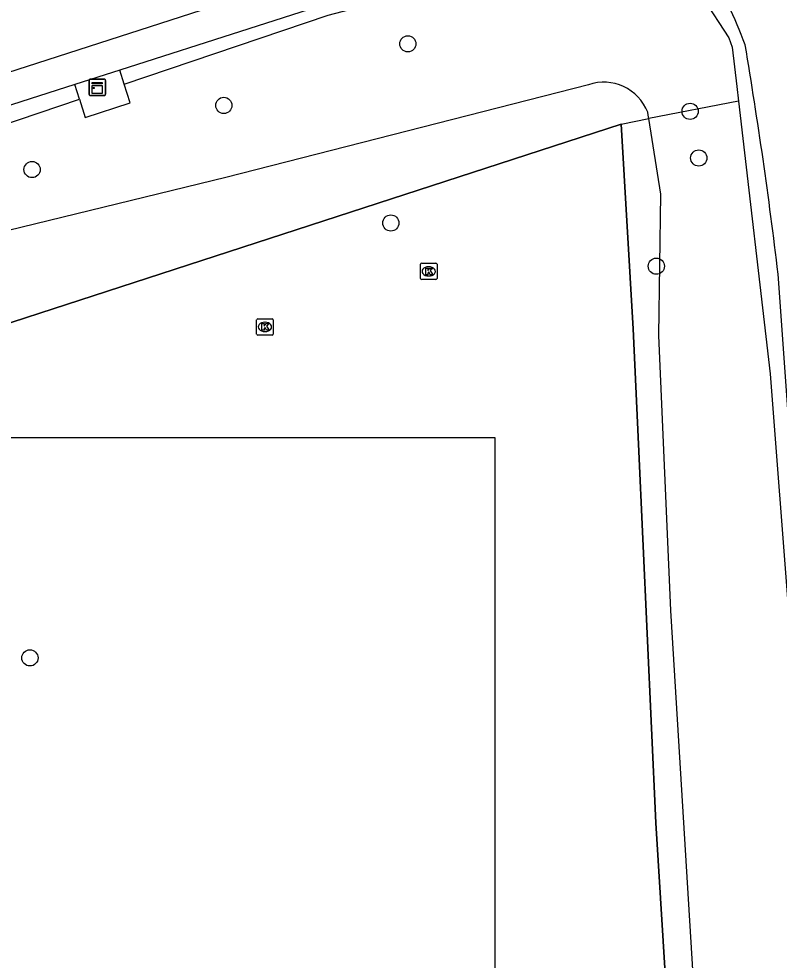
# Model space of a CAD drawing. Extents: x 160732 to 162105, y 387428 to 388479.
# Drawn here: x 161899.9 to 161945.7, y 388329 to 388385.8 of the extents above; entities that cross this region are included whole.
import ezdxf

# ---------------------------------------------------------------- set-up
doc = ezdxf.new("R2010")
doc.units = 0
for name, color, linetype in [('IMGEO_Berm_groen', 7, 'Continuous'), ('IMGEO_Boom', 7, 'Continuous'), ('IMGEO_Fietspad_gesloten', 7, 'Continuous'), ('IMGEO_Gemengd_bos', 7, 'Continuous'), ('IMGEO_Groenvoorziening', 7, 'Continuous'), ('IMGEO_Hek', 7, 'Continuous'), ('IMGEO_Kast', 7, 'Continuous'), ('IMGEO_Kolk', 7, 'Continuous'), ('IMGEO_Pand', 7, 'Continuous'), ('IMGEO_Voetpad_open', 7, 'Continuous')]:
    doc.layers.add(name, color=color, linetype=linetype)

msp = doc.modelspace()

# ---------------------------------------------------------------- linework, layer by layer
at = {"layer": 'IMGEO_Berm_groen'}
for points in [[(161906.222, 388381.856), (161918.52, 388386.019), (161924.764, 388387.672), (161926.143, 388387.864), (161939.604, 388387.474), (161941.149, 388387.045), (161942.694, 388384.649), (161942.906, 388384.089), (161943.183, 388381.707), (161943.287, 388380.816)], [(161943.287, 388380.816), (161945.202, 388364.37), (161947.471, 388334.855), (161947.76, 388326.918), (161948.454, 388320.701), (161950.795, 388311.139), (161953.049, 388304.635), (161957.259, 388295.42)]]:
    msp.add_lwpolyline(points, dxfattribs=at)
at = {"layer": 'IMGEO_Boom'}
for centre in [(161923.337, 388384.283), (161912.232, 388380.566), (161940.368, 388380.207), (161940.888, 388377.393), (161900.663, 388376.695), (161922.31, 388373.468), (161938.327, 388370.859), (161900.533, 388347.218)]:
    msp.add_circle(centre, 0.489, dxfattribs=at)
at = {"layer": 'IMGEO_Fietspad_gesloten'}
for points in [[(161932.495, 388393.294), (161868.221, 388372.548), (161866.487, 388371.983)], [(161948.4, 388332.44), (161945.678, 388370.387)]]:
    msp.add_lwpolyline(points, dxfattribs=at)
for centre, radius, start, end in [((161921.023, 388375.916), 24.142, 20.1426, 32.4942), ((161662.086, 388336.704), 285.585, 6.77342, 9.57949)]:
    msp.add_arc(centre, radius, start, end, dxfattribs=at)
at = {"layer": 'IMGEO_Gemengd_bos'}
for points in [[(161936.204, 388379.438), (161937.868, 388379.77)], [(161957.259, 388295.42), (161949.69, 388291.962), (161947.741, 388296.147), (161946.252, 388299.983), (161942.95, 388310.223), (161941.999, 388315.13), (161940.747, 388324.794), (161939.209, 388350.082), (161938.479, 388366.676), (161938.609, 388375.213), (161937.868, 388379.77)], [(161984.458, 388247.745), (161981.577, 388250), (161976.81, 388254.182), (161968.197, 388262.741), (161959.96, 388271.989), (161957.052, 388275.884), (161954.731, 388279.426), (161949.967, 388287.616), (161948.732, 388290.149), (161945.146, 388298.931), (161941.647, 388309.911), (161940.511, 388314.808), (161939.644, 388319.401), (161939.033, 388325.572), (161938.298, 388337.268), (161937.257, 388360.112), (161936.939, 388367.077), (161936.204, 388379.438)]]:
    msp.add_lwpolyline(points, dxfattribs=at)
at = {"layer": 'IMGEO_Groenvoorziening'}
for points in [[(161934.234, 388381.812), (161912.346, 388376.22), (161886.85, 388370.001), (161874.452, 388366.391), (161872.046, 388365.503), (161869.141, 388363.897), (161866.804, 388363.043), (161867.879, 388364.984), (161870.252, 388367.698)], [(161874.32, 388370.462), (161881.474, 388373.479), (161903.521, 388380.942)], [(161943.287, 388380.816), (161937.868, 388379.77)], [(161937.868, 388379.77), (161937.836, 388379.969), (161937.807, 388380.15)], [(161936.204, 388379.438), (161865.17, 388356.335)]]:
    msp.add_lwpolyline(points, dxfattribs=at)
msp.add_arc((161935.16, 388379.131), 2.836, 21.05, 109.0585, dxfattribs=at)
at = {"layer": 'IMGEO_Hek'}
for points in [[(161865.17, 388356.335), (161936.204, 388379.438)], [(161936.204, 388379.438), (161936.939, 388367.077), (161937.257, 388360.112)], [(161937.257, 388360.112), (161938.298, 388337.268), (161939.033, 388325.572), (161939.644, 388319.401), (161940.511, 388314.808), (161941.647, 388309.911), (161945.146, 388298.931), (161948.732, 388290.149), (161949.967, 388287.616), (161954.731, 388279.426), (161957.052, 388275.884), (161959.96, 388271.989), (161968.197, 388262.741), (161976.81, 388254.182), (161981.577, 388250), (161997.585, 388237.474), (162000, 388235.585), (162012.967, 388225.713), (162020.598, 388220.164), (162027.938, 388214.475)]]:
    msp.add_lwpolyline(points, dxfattribs=at)
at = {"layer": 'IMGEO_Kast'}
for p, q in [((161904.099, 388381.23), (161904.099, 388382.071)), ((161904.099, 388382.071), (161904.099, 388381.23)), ((161904.174, 388382.155), (161905.015, 388382.155)), ((161905.015, 388382.155), (161904.174, 388382.155)), ((161905.099, 388382.08), (161905.099, 388381.239)), ((161905.099, 388381.239), (161905.099, 388382.08)), ((161905.024, 388381.155), (161904.183, 388381.155)), ((161904.183, 388381.155), (161905.024, 388381.155))]:
    msp.add_line(p, q, dxfattribs=at)
for points in [[(161904.294, 388381.945), (161904.894, 388381.945), (161904.894, 388381.86), (161904.294, 388381.86), (161904.294, 388381.945)], [(161904.294, 388381.77), (161904.894, 388381.77), (161904.894, 388381.281), (161904.294, 388381.281), (161904.294, 388381.77)]]:
    msp.add_lwpolyline(points, dxfattribs=at)
msp.add_circle((161904.378, 388381.619), 0.0377, dxfattribs=at)
for centre, start, end in [((161904.177, 388382.077), 92.4484, 184.2845), ((161904.177, 388382.077), 92.4484, 184.2845), ((161905.021, 388382.077), 2.4484, 94.2845), ((161905.021, 388382.077), 2.4484, 94.2845), ((161904.177, 388381.233), 182.4484, 274.2845), ((161904.177, 388381.233), 182.4484, 274.2845), ((161905.021, 388381.233), 272.4484, 4.2845), ((161905.021, 388381.233), 272.4484, 4.2845)]:
    msp.add_arc(centre, 0.0779, start, end, dxfattribs=at)
at = {"layer": 'IMGEO_Kolk'}
for p, q in [((161924.171, 388371.049), (161925.023, 388371.049)), ((161924.096, 388370.123), (161924.096, 388370.975)), ((161924.584, 388370.829), (161924.609, 388370.829)), ((161925.097, 388370.975), (161925.097, 388370.123)), ((161925.023, 388370.049), (161924.171, 388370.049)), ((161924.607, 388370.269), (161924.582, 388370.269)), ((161914.214, 388366.767), (161914.214, 388367.619)), ((161914.289, 388367.693), (161915.141, 388367.693)), ((161915.215, 388367.619), (161915.215, 388366.767)), ((161914.702, 388367.473), (161914.727, 388367.473)), ((161915.141, 388366.693), (161914.289, 388366.693)), ((161914.725, 388366.913), (161914.7, 388366.913))]:
    msp.add_line(p, q, dxfattribs=at)
for points in [[(161924.171, 388371.049), (161925.023, 388371.049)], [(161924.096, 388370.123), (161924.096, 388370.975)], [(161924.417, 388370.749), (161924.54, 388370.749), (161924.54, 388370.598), (161924.67, 388370.749), (161924.834, 388370.749), (161924.688, 388370.598), (161924.841, 388370.349), (161924.689, 388370.349), (161924.604, 388370.513), (161924.54, 388370.446), (161924.54, 388370.349), (161924.417, 388370.349), (161924.417, 388370.749)], [(161925.097, 388370.975), (161925.097, 388370.123)], [(161925.023, 388370.049), (161924.171, 388370.049)], [(161914.214, 388366.767), (161914.214, 388367.619)], [(161914.289, 388367.693), (161915.141, 388367.693)], [(161915.215, 388367.619), (161915.215, 388366.767)], [(161914.535, 388367.393), (161914.658, 388367.393), (161914.658, 388367.242), (161914.788, 388367.393), (161914.952, 388367.393), (161914.806, 388367.242), (161914.959, 388366.993), (161914.807, 388366.993), (161914.722, 388367.157), (161914.658, 388367.09), (161914.658, 388366.993), (161914.535, 388366.993), (161914.535, 388367.393)], [(161915.141, 388366.693), (161914.289, 388366.693)]]:
    msp.add_lwpolyline(points, dxfattribs=at)
for centre, start, end in [((161924.173, 388370.973), 91.552, 178.448), ((161924.173, 388370.973), 91.552, 178.448), ((161925.021, 388370.973), 1.552, 88.448), ((161925.021, 388370.973), 1.552, 88.448), ((161924.173, 388370.125), 181.552, 268.448), ((161924.173, 388370.125), 181.552, 268.448), ((161925.021, 388370.125), 271.552, 358.448), ((161925.021, 388370.125), 271.552, 358.448), ((161914.291, 388367.617), 91.552, 178.448), ((161914.291, 388367.617), 91.552, 178.448), ((161915.139, 388367.617), 1.552, 88.448), ((161915.139, 388367.617), 1.552, 88.448), ((161914.291, 388366.769), 181.552, 268.448), ((161914.291, 388366.769), 181.552, 268.448), ((161915.139, 388366.769), 271.552, 358.448), ((161915.139, 388366.769), 271.552, 358.448)]:
    msp.add_arc(centre, 0.0765, start, end, dxfattribs=at)
for centre, major_axis, ratio, start_param, end_param in [((161924.583, 388370.549), (-0.387, 0.002), 0.722429, 4.712389, 7.853982), ((161924.608, 388370.549), (-0.39, 0.002), 0.717154, 1.570796, 4.712389), ((161914.701, 388367.193), (-0.387, 0.002), 0.722429, 4.712389, 7.853982), ((161914.726, 388367.193), (-0.39, 0.002), 0.717154, 1.570796, 4.712389)]:
    msp.add_ellipse(centre, major_axis=major_axis, ratio=ratio, start_param=start_param, end_param=end_param, dxfattribs=at)
at = {"layer": 'IMGEO_Pand'}
msp.add_lwpolyline([(161916.367, 388292.285), (161916.37, 388287.888), (161918.97, 388287.889), (161918.972, 388283.313), (161916.372, 388283.312), (161916.372, 388283.102), (161916.166, 388283.102), (161916.163, 388278.65), (161925.794, 388278.663), (161925.793, 388224.84), (161916.126, 388224.847), (161876.452, 388224.875), (161876.476, 388278.916), (161906.753, 388278.911), (161906.758, 388283.052), (161906.769, 388292.317), (161895.791, 388292.33), (161895.815, 388360.514), (161928.587, 388360.52), (161928.611, 388292.292), (161916.367, 388292.285)], dxfattribs=at)
at = {"layer": 'IMGEO_Voetpad_open'}
for points in [[(161932.554, 388391.311), (161929.307, 388390.191), (161905.959, 388382.7)], [(161905.959, 388382.7), (161903.248, 388381.83)], [(161906.222, 388381.856), (161905.959, 388382.7)], [(161903.248, 388381.83), (161870.824, 388371.428)], [(161903.521, 388380.942), (161903.248, 388381.83)], [(161903.521, 388380.942), (161903.86, 388379.841), (161906.577, 388380.712), (161906.222, 388381.856)]]:
    msp.add_lwpolyline(points, dxfattribs=at)

doc.saveas('drawing.dxf')
